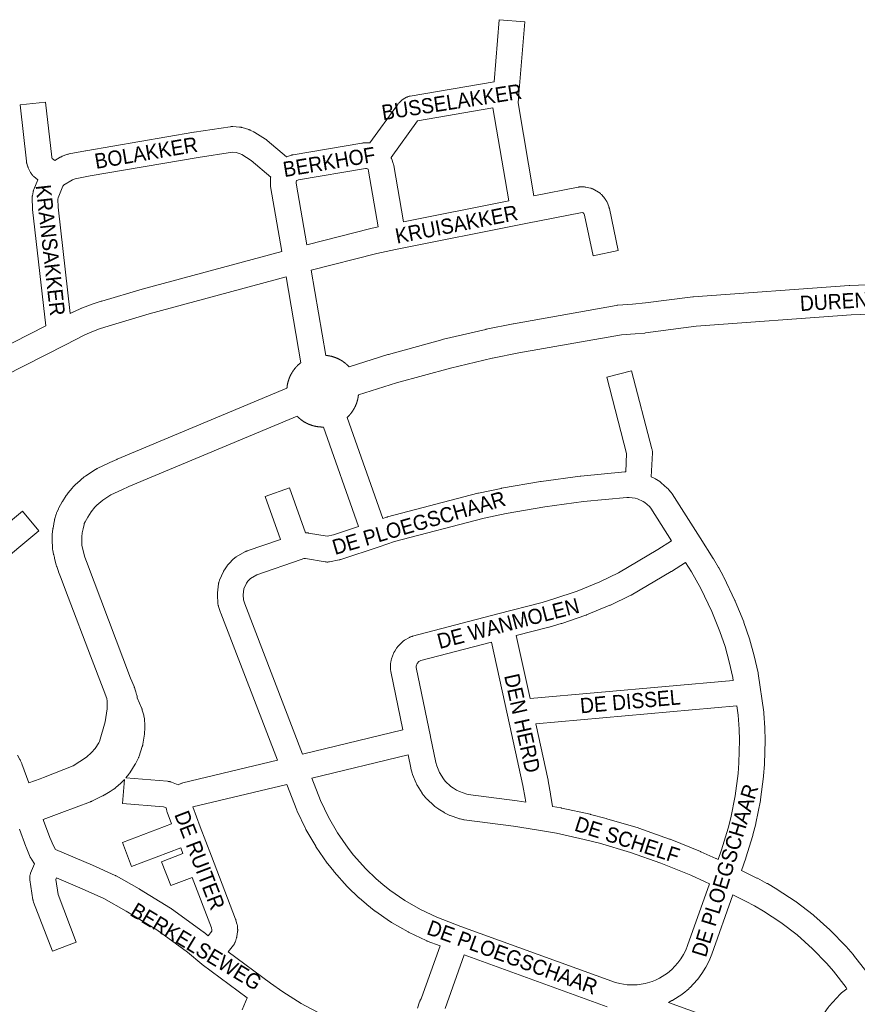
# Model space of a CAD drawing. Header units: metres. Extents: x 123819 to 142731, y 393440 to 405763.
# Tile 316 of 346: x 138471 to 138896, y 400057 to 400557. Entities that reach past the tile are written whole.
import ezdxf
from ezdxf.enums import TextEntityAlignment as Align

# ---------------------------------------------------------------- set-up
doc = ezdxf.new("R2010")
doc.units = ezdxf.units.M
doc.header["$MEASUREMENT"] = 0
for name, color, linetype, lineweight in [('gs-anno-wegen algemeen tekst', 7, 'Continuous', 0), ('gs-knt-aanvullende hoofdweg', 7, 'Continuous', 0), ('gs-knt-wegen algemeen', 7, 'Continuous', 0)]:
    doc.layers.add(name, color=color, linetype=linetype, lineweight=lineweight)
doc.styles.add('Style-Arial', font='arial.ttf')

msp = doc.modelspace()

# ---------------------------------------------------------------- linework, layer by layer
at = {"layer": 'gs-knt-aanvullende hoofdweg', "color": 7, "linetype": 'Continuous', "flags": 128}
for points in [[(138626.1, 400386.37), (138626.18, 400386.37), (138626.29, 400386.36), (138626.32, 400386.36), (138626.4, 400386.35), (138626.53, 400386.33), (138626.67, 400386.32), (138626.73, 400386.31), (138626.86, 400386.3), (138626.97, 400386.28), (138627.11, 400386.26), (138627.21, 400386.25), (138627.35, 400386.23), (138627.46, 400386.21), (138627.59, 400386.19), (138627.65, 400386.18), (138627.79, 400386.15), (138627.84, 400386.14), (138627.97, 400386.12), (138627.98, 400386.12), (138628.03, 400386.11), (138628.08, 400386.1), (138628.13, 400386.09), (138628.27, 400386.06), (138628.33, 400386.05), (138628.46, 400386.02), (138628.57, 400386), (138628.7, 400385.97), (138628.75, 400385.96), (138628.88, 400385.92), (138629, 400385.9), (138629.13, 400385.86), (138629.24, 400385.83), (138629.37, 400385.8), (138629.43, 400385.78), (138629.56, 400385.75), (138629.59, 400385.74), (138629.63, 400385.73), (138629.66, 400385.72), (138629.79, 400385.68), (138629.84, 400385.66), (138629.97, 400385.62), (138630.09, 400385.59), (138630.22, 400385.55), (138630.34, 400385.51), (138630.46, 400385.46), (138630.51, 400385.45), (138630.64, 400385.4), (138630.76, 400385.36), (138630.88, 400385.32), (138630.98, 400385.28), (138631.11, 400385.23), (138631.17, 400385.21), (138631.17, 400385.21), (138631.19, 400385.2), (138631.21, 400385.19), (138631.3, 400385.16), (138631.37, 400385.13), (138631.49, 400385.08), (138631.63, 400385.02), (138631.76, 400384.97), (138631.78, 400384.96), (138631.9, 400384.9), (138632.04, 400384.84), (138632.19, 400384.78), (138632.31, 400384.72), (138632.47, 400384.65), (138632.59, 400384.59), (138632.65, 400384.55), (138632.7, 400384.53), (138632.71, 400384.52), (138632.77, 400384.49), (138632.84, 400384.46), (138632.96, 400384.4), (138633.05, 400384.35), (138633.17, 400384.29), (138633.23, 400384.25), (138633.35, 400384.19), (138633.46, 400384.13), (138633.58, 400384.06), (138633.62, 400384.04), (138633.74, 400383.97), (138633.87, 400383.9), (138633.98, 400383.83), (138634.03, 400383.8), (138634.13, 400383.74), (138634.14, 400383.73), (138634.27, 400383.65), (138634.38, 400383.58), (138634.42, 400383.55), (138634.54, 400383.48), (138634.6, 400383.44), (138634.71, 400383.36), (138634.82, 400383.29), (138634.93, 400383.22), (138634.99, 400383.17), (138635.1, 400383.1), (138635.2, 400383.03), (138635.31, 400382.95), (138635.37, 400382.9), (138635.48, 400382.82), (138635.5, 400382.81), (138635.51, 400382.8), (138635.54, 400382.77), (138635.65, 400382.69), (138635.75, 400382.62), (138635.85, 400382.53), (138635.94, 400382.46), (138636.05, 400382.38), (138636.08, 400382.35), (138636.19, 400382.27), (138636.28, 400382.19), (138636.38, 400382.1), (138636.44, 400382.05), (138636.54, 400381.96), (138636.63, 400381.89), (138636.73, 400381.8), (138636.74, 400381.79), (138636.77, 400381.77), (138636.79, 400381.75), (138636.8, 400381.73), (138636.89, 400381.66), (138636.95, 400381.6), (138637.05, 400381.51), (138637.13, 400381.43), (138637.23, 400381.33), (138637.29, 400381.28), (138637.38, 400381.19), (138637.47, 400381.1), (138637.56, 400381.01), (138637.62, 400380.95), (138637.71, 400380.85), (138637.77, 400380.8), (138637.86, 400380.7), (138637.89, 400380.66), (138637.94, 400380.62), (138657.66, 400386.79), (138657.91, 400386.87), (138685.57, 400394.48), (138685.85, 400394.55), (138707.28, 400399.57), (138707.5, 400399.62), (138721.1, 400402.39), (138721.28, 400402.42), (138721.31, 400402.43), (138773.44, 400411.75), (138773.85, 400411.82), (138774.26, 400411.86), (138781.69, 400412.35), (138788.33, 400412.97), (138788.34, 400412.97), (138812.22, 400416.04), (138812.24, 400416.04), (138812.44, 400416.06), (138812.65, 400416.08), (138891.58, 400421.86), (138891.84, 400421.87), (138995.76, 400425.92)], [(138996.54, 400410.91), (138892.55, 400406.87), (138813.96, 400401.12), (138813.95, 400401.12), (138788.36, 400397.75), (138787.88, 400397.71), (138783.07, 400397.39), (138776.18, 400396.75), (138751.89, 400392.51), (138724.01, 400387.65), (138723.99, 400387.65), (138710.61, 400384.93), (138710.6, 400384.92), (138710.6, 400384.92)], [(138475.58, 400169.54), (138481.24, 400171.64), (138481.28, 400171.65), (138483.04, 400172.32), (138498.03, 400178.16), (138504.77, 400182.65), (138507.36, 400184.91), (138509.27, 400187.04), (138511.02, 400189.78), (138511.36, 400190.5), (138514.28, 400200.55), (138515.27, 400207.08), (138515.34, 400210.9), (138515.02, 400212.32), (138513.17, 400217.2), (138506.81, 400233.96), (138495.49, 400263.8), (138491.64, 400273.98), (138491.63, 400274), (138490.67, 400276.56), (138490.66, 400276.59), (138490.63, 400276.67), (138489.7, 400279.23), (138489.62, 400279.47), (138489.6, 400279.54), (138489.58, 400279.58), (138489.55, 400279.7), (138489.48, 400279.94), (138488.56, 400283.6), (138488.53, 400283.72), (138488.5, 400283.82), (138488.16, 400285.25), (138488.12, 400285.42), (138487.67, 400287.58), (138487.65, 400287.65), (138487.61, 400287.88), (138487.59, 400287.99), (138487.56, 400288.18), (138487.55, 400288.25), (138487.54, 400288.32), (138487.53, 400288.39), (138487.52, 400288.48), (138487.51, 400288.66), (138487.5, 400288.78), (138487.49, 400289), (138487.49, 400289.08), (138487.4, 400292.32), (138487.4, 400292.53), (138487.4, 400294.67), (138487.4, 400294.79), (138487.4, 400294.86), (138487.4, 400295), (138487.41, 400295.15), (138487.41, 400295.23), (138487.41, 400295.27), (138487.42, 400295.33), (138487.45, 400295.66), (138487.75, 400298.27), (138487.78, 400298.48), (138487.8, 400298.64), (138487.81, 400298.7), (138488.19, 400300.92), (138488.21, 400301.06), (138488.51, 400302.67), (138488.53, 400302.75), (138488.57, 400302.96), (138488.61, 400303.13), (138488.64, 400303.25), (138488.71, 400303.5), (138488.72, 400303.53), (138489.1, 400304.82), (138489.12, 400304.89), (138489.41, 400305.84), (138489.42, 400305.88), (138489.51, 400306.16), (138489.52, 400306.19), (138489.64, 400306.48), (138489.64, 400306.5), (138489.77, 400306.8), (138490.52, 400308.43), (138490.66, 400308.73), (138490.82, 400309.02), (138492.51, 400312.01), (138492.69, 400312.3), (138494.55, 400315.25), (138494.6, 400315.34), (138494.7, 400315.49), (138494.79, 400315.61), (138494.87, 400315.72), (138494.98, 400315.88), (138495.04, 400315.95), (138496.4, 400317.68), (138496.53, 400317.84), (138497.54, 400319.07), (138497.62, 400319.16), (138497.72, 400319.28), (138497.85, 400319.43), (138497.9, 400319.48), (138498.09, 400319.68), (138499.59, 400321.18), (138499.81, 400321.4), (138500.04, 400321.6), (138503.69, 400324.7), (138503.93, 400324.89), (138504.01, 400324.96), (138504.05, 400324.99), (138504.09, 400325.01), (138504.18, 400325.08), (138504.43, 400325.25), (138509.37, 400328.5), (138509.65, 400328.67), (138509.65, 400328.67), (138509.69, 400328.69), (138509.72, 400328.71), (138509.93, 400328.83), (138509.93, 400328.83), (138510.03, 400328.88), (138510.09, 400328.91), (138510.14, 400328.94), (138510.22, 400328.98), (138510.23, 400328.98), (138516.32, 400331.93), (138516.54, 400332.04), (138520.15, 400333.64), (138520.31, 400333.71), (138606.44, 400369.67), (138606.46, 400369.81), (138606.46, 400369.83), (138606.47, 400369.93), (138606.48, 400370.07), (138606.49, 400370.18), (138606.51, 400370.31), (138606.52, 400370.37), (138606.53, 400370.5), (138606.55, 400370.61), (138606.56, 400370.75), (138606.58, 400370.86), (138606.6, 400370.99), (138606.62, 400371.1), (138606.64, 400371.25), (138606.67, 400371.43), (138606.68, 400371.48), (138606.71, 400371.61), (138606.74, 400371.77), (138606.77, 400371.91), (138606.78, 400371.97), (138606.81, 400372.1), (138606.83, 400372.21), (138606.86, 400372.34), (138606.87, 400372.39), (138606.9, 400372.52), (138606.93, 400372.64), (138606.95, 400372.73), (138606.97, 400372.77), (138606.97, 400372.8), (138607.03, 400373.01), (138607.05, 400373.07), (138607.08, 400373.2), (138607.11, 400373.31), (138607.15, 400373.44), (138607.17, 400373.49), (138607.2, 400373.62), (138607.24, 400373.73), (138607.28, 400373.86), (138607.32, 400373.98), (138607.36, 400374.11), (138607.38, 400374.16), (138607.42, 400374.28), (138607.44, 400374.32), (138607.47, 400374.4), (138607.51, 400374.53), (138607.55, 400374.62), (138607.6, 400374.75), (138607.62, 400374.82), (138607.67, 400374.94), (138607.7, 400375.01), (138607.75, 400375.13), (138607.81, 400375.28), (138607.86, 400375.4), (138607.87, 400375.42), (138607.92, 400375.54), (138607.99, 400375.68), (138608.03, 400375.78), (138608.04, 400375.8), (138608.05, 400375.83), (138608.11, 400375.95), (138608.18, 400376.11), (138608.24, 400376.23), (138608.27, 400376.3), (138608.33, 400376.42), (138608.37, 400376.48), (138608.43, 400376.6), (138608.47, 400376.69), (138608.54, 400376.81), (138608.57, 400376.88), (138608.64, 400376.99), (138608.7, 400377.1), (138608.75, 400377.2), (138608.76, 400377.22), (138608.76, 400377.22), (138608.77, 400377.23), (138608.79, 400377.26), (138608.85, 400377.38), (138608.93, 400377.51), (138609, 400377.63), (138609.03, 400377.67), (138609.1, 400377.78), (138609.18, 400377.91), (138609.25, 400378.03), (138609.27, 400378.07), (138609.35, 400378.18), (138609.39, 400378.24), (138609.46, 400378.36), (138609.53, 400378.46), (138609.6, 400378.55), (138609.6, 400378.56), (138609.6, 400378.56), (138609.61, 400378.57), (138609.61, 400378.57), (138609.65, 400378.63), (138609.73, 400378.74), (138609.8, 400378.84), (138609.88, 400378.95), (138609.93, 400379.02), (138610.01, 400379.12), (138610.05, 400379.19), (138610.14, 400379.29), (138610.21, 400379.39), (138610.29, 400379.5), (138610.36, 400379.59), (138610.45, 400379.69), (138610.48, 400379.72), (138610.55, 400379.81), (138610.56, 400379.83), (138610.57, 400379.84), (138610.59, 400379.86), (138610.64, 400379.92), (138610.72, 400380.02), (138610.78, 400380.08), (138610.86, 400380.19), (138610.94, 400380.27), (138611.03, 400380.37), (138611.08, 400380.43), (138611.17, 400380.53), (138611.23, 400380.59), (138611.32, 400380.69), (138611.4, 400380.78), (138611.49, 400380.87), (138611.55, 400380.93), (138611.59, 400380.98), (138611.63, 400381.02), (138611.67, 400381.06), (138611.73, 400381.11), (138611.82, 400381.2), (138611.88, 400381.26), (138611.97, 400381.35), (138612.03, 400381.41), (138612.13, 400381.5), (138612.21, 400381.58), (138612.31, 400381.67), (138612.37, 400381.72), (138612.47, 400381.81), (138612.53, 400381.87), (138612.63, 400381.96), (138612.8, 400382.1), (138612.91, 400382.2), (138613.02, 400382.28), (138613.05, 400382.31), (138613.15, 400382.39), (138613.25, 400382.47), (138613.35, 400382.55), (138613.44, 400382.62), (138613.52, 400382.68)], [(138710.6, 400384.92), (138689.42, 400379.96), (138662.02, 400372.42), (138642.7, 400366.37), (138642.69, 400366.33), (138642.69, 400366.29), (138642.68, 400366.16), (138642.67, 400366.1), (138642.65, 400365.97), (138642.64, 400365.86), (138642.62, 400365.72), (138642.61, 400365.61), (138642.59, 400365.48), (138642.57, 400365.37), (138642.55, 400365.24), (138642.54, 400365.17), (138642.51, 400365.04), (138642.5, 400364.99), (138642.48, 400364.86), (138642.47, 400364.79), (138642.46, 400364.76), (138642.45, 400364.7), (138642.42, 400364.56), (138642.41, 400364.5), (138642.38, 400364.37), (138642.36, 400364.26), (138642.33, 400364.13), (138642.31, 400364.08), (138642.28, 400363.95), (138642.25, 400363.83), (138642.22, 400363.7), (138642.19, 400363.59), (138642.16, 400363.46), (138642.14, 400363.4), (138642.1, 400363.27), (138642.09, 400363.23), (138642.09, 400363.21), (138642.07, 400363.16), (138642.04, 400363.03), (138642.02, 400362.98), (138641.98, 400362.85), (138641.95, 400362.74), (138641.9, 400362.61), (138641.87, 400362.49), (138641.82, 400362.36), (138641.81, 400362.31), (138641.76, 400362.19), (138641.72, 400362.07), (138641.67, 400361.94), (138641.64, 400361.85), (138641.59, 400361.72), (138641.58, 400361.7), (138641.58, 400361.69), (138641.56, 400361.65), (138641.51, 400361.53), (138641.49, 400361.46), (138641.44, 400361.34), (138641.38, 400361.19), (138641.32, 400361.07), (138641.32, 400361.05), (138641.26, 400360.93), (138641.2, 400360.79), (138641.14, 400360.64), (138641.08, 400360.52), (138641, 400360.36), (138640.95, 400360.24), (138640.94, 400360.23), (138640.94, 400360.23), (138640.91, 400360.17), (138640.85, 400360.05), (138640.82, 400359.99), (138640.76, 400359.87), (138640.71, 400359.78), (138640.65, 400359.66), (138640.61, 400359.59), (138640.55, 400359.48), (138640.49, 400359.37), (138640.42, 400359.25), (138640.4, 400359.21), (138640.33, 400359.09), (138640.25, 400358.96), (138640.18, 400358.84), (138640.17, 400358.82), (138640.16, 400358.8), (138640.09, 400358.69), (138640.01, 400358.56), (138639.94, 400358.44), (138639.91, 400358.4), (138639.84, 400358.29), (138639.8, 400358.23), (138639.72, 400358.11), (138639.65, 400358.01), (138639.58, 400357.9), (138639.53, 400357.84), (138639.46, 400357.73), (138639.38, 400357.63), (138639.3, 400357.52), (138639.28, 400357.49), (138639.26, 400357.45), (138639.18, 400357.35), (138639.13, 400357.28), (138639.05, 400357.18), (138638.98, 400357.08), (138638.89, 400356.97), (138638.82, 400356.88), (138638.74, 400356.78), (138638.71, 400356.75), (138638.63, 400356.64), (138638.55, 400356.55), (138638.46, 400356.45), (138638.41, 400356.39), (138638.32, 400356.28), (138638.31, 400356.27), (138638.28, 400356.23), (138638.25, 400356.2), (138638.16, 400356.1), (138638.1, 400356.04), (138638.01, 400355.94), (138637.96, 400355.88), (138637.87, 400355.78), (138637.79, 400355.69), (138637.69, 400355.6), (138637.64, 400355.54), (138637.54, 400355.44), (138637.46, 400355.36), (138637.37, 400355.27), (138637.31, 400355.21), (138637.17, 400355.07), (138637.06, 400354.97), (138636.99, 400354.91)], [(138624.91, 400350.04), (138624.86, 400350.03), (138624.7, 400350.03), (138624.56, 400350.03), (138624.51, 400350.03), (138624.37, 400350.03), (138624.26, 400350.04), (138624.21, 400350.04), (138624.17, 400350.04), (138624.12, 400350.04), (138624.01, 400350.04), (138623.88, 400350.05), (138623.82, 400350.05), (138623.69, 400350.06), (138623.58, 400350.06), (138623.44, 400350.07), (138623.33, 400350.08), (138623.2, 400350.09), (138623.14, 400350.09), (138623, 400350.1), (138622.9, 400350.11), (138622.76, 400350.13), (138622.65, 400350.14), (138622.6, 400350.14), (138622.58, 400350.14), (138622.52, 400350.15), (138622.46, 400350.16), (138622.32, 400350.17), (138622.21, 400350.19), (138622.08, 400350.21), (138621.97, 400350.22), (138621.84, 400350.24), (138621.73, 400350.26), (138621.6, 400350.28), (138621.53, 400350.29), (138621.4, 400350.32), (138621.35, 400350.33), (138621.21, 400350.35), (138621.05, 400350.38), (138620.92, 400350.41), (138620.86, 400350.42), (138620.73, 400350.45), (138620.62, 400350.47), (138620.49, 400350.5), (138620.43, 400350.51), (138620.3, 400350.55), (138620.19, 400350.57), (138620.06, 400350.61), (138619.95, 400350.64), (138619.82, 400350.67), (138619.75, 400350.69), (138619.63, 400350.72), (138619.53, 400350.75), (138619.53, 400350.75), (138619.52, 400350.75), (138619.39, 400350.79), (138619.34, 400350.81), (138619.21, 400350.85), (138619.1, 400350.88), (138618.97, 400350.92), (138618.85, 400350.96), (138618.72, 400351.01), (138618.67, 400351.02), (138618.55, 400351.07), (138618.43, 400351.11), (138618.3, 400351.15), (138618.2, 400351.19), (138618.08, 400351.24), (138618.05, 400351.25), (138618.04, 400351.25), (138618.01, 400351.27), (138617.89, 400351.31), (138617.82, 400351.34), (138617.69, 400351.39), (138617.55, 400351.45), (138617.43, 400351.5), (138617.41, 400351.51), (138617.28, 400351.57), (138617.14, 400351.63), (138617, 400351.69), (138616.88, 400351.75), (138616.72, 400351.82), (138616.61, 400351.88), (138616.61, 400351.88), (138616.6, 400351.88), (138616.53, 400351.92), (138616.41, 400351.98), (138616.34, 400352.01), (138616.23, 400352.07), (138616.14, 400352.12), (138616.02, 400352.18), (138615.95, 400352.22), (138615.83, 400352.28), (138615.72, 400352.34), (138615.61, 400352.41), (138615.57, 400352.43), (138615.45, 400352.5), (138615.32, 400352.57), (138615.25, 400352.61), (138615.23, 400352.63), (138615.2, 400352.64), (138615.16, 400352.67), (138615.05, 400352.74), (138614.91, 400352.82), (138614.8, 400352.89), (138614.76, 400352.92), (138614.65, 400352.99), (138614.58, 400353.03), (138614.47, 400353.11), (138614.37, 400353.18), (138614.26, 400353.25), (138614.19, 400353.3), (138614.08, 400353.37), (138613.98, 400353.44), (138613.92, 400353.49), (138613.88, 400353.52), (138613.81, 400353.57), (138613.7, 400353.65), (138613.64, 400353.7), (138613.53, 400353.78), (138613.44, 400353.85), (138613.33, 400353.94), (138613.24, 400354.01), (138613.14, 400354.09), (138613.1, 400354.12), (138613, 400354.2), (138612.91, 400354.28), (138612.8, 400354.37), (138612.69, 400354.46), (138612.64, 400354.5), (138612.55, 400354.58), (138612.46, 400354.67), (138612.4, 400354.72), (138612.3, 400354.81), (138612.24, 400354.87), (138612.14, 400354.96), (138612.05, 400355.04), (138611.96, 400355.14), (138611.9, 400355.19), (138611.8, 400355.28), (138611.72, 400355.37), (138611.65, 400355.44), (138611.62, 400355.46), (138611.55, 400355.53), (138526.25, 400319.91), (138522.65, 400318.22), (138517.1, 400315.6), (138513.06, 400312.95), (138510, 400310.35), (138509.01, 400309.36), (138507.1, 400306.98), (138505.44, 400304.36), (138504.04, 400301.89), (138503.65, 400301.02), (138503.54, 400300.66), (138503.03, 400298.48), (138502.64, 400296.31), (138502.42, 400294.42), (138502.5, 400290.09), (138503.14, 400287.18), (138503.95, 400284), (138504.73, 400281.83), (138504.74, 400281.82), (138527.17, 400222.65), (138528.91, 400218.47), (138529.03, 400218.16), (138529.14, 400217.85), (138529.23, 400217.54), (138529.31, 400217.22), (138529.44, 400216.66), (138529.62, 400216.18), (138529.76, 400215.77), (138530.2, 400214.36), (138530.32, 400213.97), (138530.41, 400213.56), (138530.48, 400213.16), (138530.53, 400212.75), (138532.79, 400207.34), (138532.8, 400207.3), (138532.89, 400207.08), (138532.9, 400207.05), (138532.97, 400206.85), (138532.98, 400206.83), (138533.01, 400206.76), (138533.1, 400206.46), (138533.68, 400204.43), (138533.79, 400203.95), (138533.79, 400203.95), (138533.79, 400203.95), (138533.87, 400203.55), (138534.16, 400201.95), (138534.21, 400201.48), (138534.22, 400201.37), (138534.23, 400201.26), (138534.24, 400201.19), (138534.24, 400201.14), (138534.41, 400199.44), (138534.43, 400196.91), (138534.27, 400194.96), (138534.25, 400194.64), (138534.24, 400194.61), (138534.24, 400194.57), (138534.22, 400194.4), (138534.19, 400194.18), (138533.37, 400189.11), (138533.32, 400188.81), (138533.3, 400188.75), (138533.3, 400188.71), (138533.28, 400188.64), (138533.25, 400188.51), (138533.2, 400188.31), (138533.19, 400188.27), (138533.17, 400188.21), (138533.08, 400187.92), (138531.45, 400183.04), (138531.35, 400182.76), (138531.31, 400182.66), (138531.29, 400182.61), (138531.27, 400182.57), (138531.23, 400182.47), (138531.11, 400182.2), (138529.96, 400179.8), (138529.82, 400179.52), (138529.67, 400179.25), (138529.51, 400178.99), (138526.77, 400174.69), (138526.62, 400174.46), (138526.51, 400174.31), (138526.49, 400174.29), (138526.46, 400174.24), (138526.23, 400173.95), (138524.69, 400172.06)], [(138524, 400171.29), (138522.04, 400169.27), (138519.76, 400167.3), (138519.54, 400167.11), (138519.52, 400167.1), (138519.5, 400167.09), (138519.3, 400166.93), (138518.61, 400166.41), (138518.38, 400166.24), (138516.83, 400165.15), (138514.33, 400163.65), (138514.05, 400163.49), (138513.97, 400163.45), (138513.01, 400162.91), (138512.65, 400162.73), (138507.54, 400160.24), (138507.53, 400160.23), (138507.47, 400160.2), (138507.42, 400160.18), (138507.3, 400160.12), (138507.19, 400160.07), (138507.15, 400160.06), (138507.12, 400160.04), (138507.06, 400160.02), (138506.82, 400159.92), (138492.3, 400154.46), (138488.28, 400152.95), (138482.88, 400150.92)]]:
    msp.add_lwpolyline(points, dxfattribs=at)
at = {"layer": 'gs-knt-wegen algemeen', "color": 7, "linetype": 'Continuous', "flags": 128}
for points in [[(138648.54, 400494.14), (138662.49, 400513.53), (138662.67, 400513.78), (138662.87, 400514.02), (138663.08, 400514.24), (138663.3, 400514.46), (138664.66, 400515.75), (138664.9, 400515.97), (138665.14, 400516.16), (138665.4, 400516.35), (138665.66, 400516.53), (138665.93, 400516.69), (138666.21, 400516.84), (138667.1, 400517.29), (138667.35, 400517.41), (138667.6, 400517.52), (138667.86, 400517.61), (138668.12, 400517.7), (138668.39, 400517.78), (138668.66, 400517.84), (138668.93, 400517.89), (138711.45, 400525.2), (138714.07, 400556.65, -0.384097), (138714.08, 400556.65), (138727.03, 400555.58, -0.384096), (138727.04, 400555.57), (138724.01, 400519.12), (138723.65, 400514.47)], [(138480.06, 400475.49), (138478.1, 400477.08), (138477.86, 400477.28), (138477.64, 400477.49), (138477.42, 400477.71), (138477.22, 400477.94), (138477.03, 400478.18), (138476.85, 400478.43), (138476.68, 400478.69), (138476.52, 400478.95), (138476.38, 400479.22), (138475.37, 400481.23), (138475.24, 400481.5), (138475.13, 400481.78), (138475.03, 400482.06), (138474.94, 400482.35), (138474.51, 400483.84), (138474.44, 400484.11), (138474.38, 400484.38), (138474.33, 400484.65), (138474.3, 400484.92), (138471.14, 400513.41, -0.368254), (138471.15, 400513.42), (138484.07, 400514.85, -0.368252), (138484.08, 400514.84), (138487.18, 400486.9), (138487.29, 400486.52), (138487.39, 400486.3)], [(138769.96, 400460.8), (138774.5, 400439.66, -0.369671), (138774.49, 400439.65), (138761.78, 400436.93, -0.369672), (138761.77, 400436.93), (138757.34, 400457.55), (138757.04, 400458.33), (138756.85, 400458.55), (138756.6, 400458.7), (138756.09, 400458.81), (138727.65, 400453.22), (138661.55, 400440.15), (138652.05, 400438.05), (138618.68, 400429.53), (138626.1, 400386.37)], [(138636.99, 400354.91), (138655.15, 400303.7), (138657.01, 400304.32), (138657.21, 400304.38), (138657.21, 400304.38), (138657.21, 400304.39), (138657.41, 400304.44), (138703.25, 400316.45), (138703.41, 400316.49), (138703.58, 400316.53), (138715.07, 400318.91), (138715.27, 400318.95), (138735.06, 400322.42), (138735.31, 400322.46), (138755.23, 400325.13), (138755.46, 400325.16), (138777.76, 400327.32), (138778.02, 400327.34), (138778.27, 400327.35), (138778.71, 400336.65), (138768.65, 400375.29, -0.383913), (138768.66, 400375.3), (138781.24, 400378.58, -0.383911), (138781.25, 400378.57), (138791.56, 400338.97), (138791.63, 400338.7), (138791.68, 400338.42), (138791.72, 400338.14), (138791.75, 400337.86), (138791.77, 400337.58), (138791.77, 400337.3), (138791.77, 400337.02), (138791.18, 400324.78), (138793, 400323.94), (138793.29, 400323.8), (138793.56, 400323.65), (138793.84, 400323.48), (138795.54, 400322.37), (138795.74, 400322.23), (138795.93, 400322.09), (138796.12, 400321.94), (138796.3, 400321.78), (138799.34, 400319.08), (138799.57, 400318.86), (138799.79, 400318.63), (138800, 400318.39), (138801.31, 400316.83), (138801.48, 400316.61), (138801.65, 400316.38), (138801.81, 400316.15)], [(138601.6, 400181.04), (138572.89, 400255.7), (138572.81, 400255.92), (138571.75, 400258.97), (138571.66, 400259.26), (138571.59, 400259.54), (138571.52, 400259.83), (138571.47, 400260.12), (138571.43, 400260.42), (138571.41, 400260.71), (138571.17, 400264.77), (138571.16, 400265.07), (138571.17, 400265.36), (138571.18, 400265.65), (138571.21, 400265.94), (138571.77, 400270.51), (138571.81, 400270.79), (138571.86, 400271.06), (138571.92, 400271.33), (138572, 400271.6), (138572.09, 400271.87), (138572.18, 400272.13), (138572.29, 400272.39), (138574.21, 400276.67), (138574.33, 400276.91), (138574.46, 400277.15), (138574.59, 400277.39), (138574.74, 400277.62), (138576.11, 400279.68), (138576.27, 400279.89), (138576.43, 400280.1), (138576.59, 400280.31), (138576.77, 400280.5), (138576.95, 400280.69), (138579.42, 400283.12), (138579.61, 400283.31), (138579.82, 400283.48), (138580.03, 400283.65), (138580.25, 400283.81), (138580.47, 400283.96), (138580.7, 400284.11), (138585.12, 400286.69), (138585.34, 400286.81), (138585.57, 400286.93), (138585.81, 400287.04), (138586.05, 400287.14), (138586.29, 400287.23), (138603.21, 400293.02), (138595.46, 400314.87, -0.386401), (138595.46, 400314.88), (138607.72, 400319.23, -0.386401), (138607.73, 400319.22), (138615.84, 400296.34), (138616.32, 400296.34), (138616.59, 400296.34), (138616.86, 400296.32), (138617.13, 400296.29), (138617.39, 400296.25), (138626.76, 400294.68), (138630.1, 400295.33), (138642.79, 400299.58), (138624.91, 400350.04)], [(138455.91, 400293.84), (138472.35, 400307.43, -0.362111), (138472.37, 400307.43), (138480.65, 400297.4, -0.362111), (138480.65, 400297.39), (138457.97, 400278.66), (138457.97, 400278.65), (138447.45, 400269.99), (138447.2, 400269.8), (138433.74, 400259.75), (138433.52, 400259.59), (138433.28, 400259.44), (138433.28, 400259.44), (138433.28, 400259.43), (138412.35, 400246.44)], [(138566.42, 400091.93), (138568.29, 400094.3), (138568.4, 400095.05), (138568.11, 400096), (138558.34, 400121.58), (138547.51, 400117.4, -0.385001), (138547.49, 400117.4), (138542.81, 400129.53, -0.384998), (138542.81, 400129.54), (138553.7, 400133.75), (138552.62, 400136.57), (138527.58, 400127.12, -0.385138), (138527.57, 400127.12), (138522.98, 400139.28, -0.385136), (138522.98, 400139.29), (138547.97, 400148.74), (138545.71, 400154.67), (138545.61, 400154.95), (138545.52, 400155.22), (138545.45, 400155.5), (138545.39, 400155.79), (138545.34, 400156.07), (138545.22, 400156.91), (138543.9, 400157.44), (138523.02, 400159.14, -0.384131), (138523.01, 400159.15), (138524, 400171.29)], [(138583.78, 400054.39), (138586.27, 400060.51), (138563.51, 400077.44), (138563.24, 400077.65), (138556.07, 400083.59), (138540.4, 400095.03), (138524.98, 400104.5), (138513.64, 400110.85), (138502.59, 400115.84), (138489.57, 400121.45), (138489.22, 400120.57), (138490.4, 400112.97), (138499.63, 400088.79), (138499.63, 400088.79, -0.444428), (138499.63, 400088.78), (138499.63, 400088.78), (138487.48, 400084.14), (138487.48, 400084.14, -0.444427), (138487.47, 400084.15), (138487.47, 400084.15), (138477.99, 400108.97), (138477.9, 400109.23), (138477.82, 400109.49), (138477.75, 400109.76), (138477.69, 400110.02), (138477.64, 400110.29), (138476.08, 400120.32), (138476.04, 400120.63), (138476.02, 400120.94), (138476.01, 400121.26), (138476.01, 400121.57), (138476.03, 400121.89), (138476.07, 400122.2), (138476.12, 400122.51), (138476.18, 400122.81), (138476.26, 400123.12), (138476.35, 400123.42), (138476.46, 400123.71), (138478.36, 400128.52), (138476.83, 400130.84), (138476.66, 400131.1), (138476.51, 400131.36), (138476.37, 400131.64), (138476.25, 400131.92), (138474.16, 400136.9), (138474.04, 400137.18), (138470.81, 400146.03)]]:
    msp.add_lwpolyline(points, format="xyb", dxfattribs=at)
for points in [[(138718.91, 400464.76), (138710.89, 400511.89), (138672.61, 400505.32), (138659.24, 400486.72)], [(138723.65, 400514.47), (138731.69, 400467.28)], [(138487.39, 400486.3), (138488.74, 400485.21), (138491.51, 400486.87), (138491.74, 400487), (138491.98, 400487.13), (138492.23, 400487.24), (138492.48, 400487.35), (138494.76, 400488.24), (138495.04, 400488.35), (138495.33, 400488.44), (138495.62, 400488.52), (138495.92, 400488.58), (138504.3, 400490.18), (138504.43, 400490.2), (138559.28, 400499.53), (138559.38, 400499.55), (138577.6, 400502.36), (138577.88, 400502.39), (138578.17, 400502.42), (138578.46, 400502.43), (138578.75, 400502.43), (138579.04, 400502.42), (138582.32, 400502.19), (138582.61, 400502.16), (138582.9, 400502.12), (138583.19, 400502.07), (138583.47, 400502), (138583.75, 400501.93), (138587.06, 400500.92), (138587.33, 400500.83), (138587.59, 400500.74), (138587.85, 400500.63), (138588.11, 400500.5), (138589.65, 400499.72), (138589.9, 400499.59), (138590.14, 400499.45), (138595.62, 400496.06), (138595.84, 400495.92), (138596.05, 400495.77), (138596.26, 400495.62), (138596.46, 400495.45), (138606.15, 400487.07)], [(138606.15, 400487.07), (138606.32, 400487.13), (138608.63, 400487.92), (138608.88, 400488), (138609.14, 400488.07), (138609.4, 400488.13), (138609.66, 400488.18), (138644.49, 400494.06), (138644.78, 400494.1), (138645.07, 400494.13), (138645.37, 400494.14), (138647.41, 400494.21), (138647.69, 400494.21), (138647.97, 400494.2), (138648.24, 400494.18), (138648.52, 400494.15), (138648.54, 400494.14)], [(138598.19, 400476.73), (138588.33, 400485.26), (138583.54, 400488.23), (138582.75, 400488.63), (138580.68, 400489.25), (138578.86, 400489.38), (138561.42, 400486.69), (138506.67, 400477.38), (138498.96, 400475.9), (138497.75, 400475.43), (138493.21, 400472.7), (138493.11, 400472.6)], [(138659.24, 400486.72), (138659.26, 400486.68), (138659.37, 400486.44), (138659.47, 400486.19), (138659.57, 400485.94), (138660.36, 400483.64), (138660.44, 400483.38), (138660.52, 400483.13), (138660.58, 400482.87), (138660.63, 400482.61), (138665.5, 400454.2)], [(138652.75, 400451.54), (138647.88, 400479.89), (138647.58, 400480.75), (138647.28, 400481.04), (138646.83, 400481.16), (138646.22, 400481.14), (138612.35, 400475.43), (138611.46, 400475.13), (138611.27, 400474.93), (138611.07, 400474.53), (138611.09, 400473.72), (138616.47, 400442.4)], [(138484.15, 400401.36), (138477.38, 400460.42), (138477.35, 400460.73), (138477.34, 400461.04), (138477.24, 400466.03), (138477.24, 400466.3), (138477.25, 400466.56), (138477.28, 400466.83), (138477.31, 400467.1), (138477.35, 400467.37), (138477.72, 400469.3), (138477.79, 400469.6), (138477.87, 400469.9), (138477.96, 400470.2), (138478.07, 400470.49), (138480.06, 400475.49)], [(138603.82, 400439.09), (138598.18, 400471.99), (138598.13, 400472.3), (138598.1, 400472.62), (138598.09, 400472.94), (138598.04, 400475.16), (138598.04, 400475.46), (138598.05, 400475.77), (138598.08, 400476.07), (138598.12, 400476.36), (138598.18, 400476.66), (138598.19, 400476.73)], [(138492.79, 400472.26), (138490.4, 400466.26), (138490.27, 400465.6), (138490.35, 400461.6), (138496.54, 400407.59)], [(138493.1, 400472.59), (138492.79, 400472.26)], [(138493.11, 400472.6), (138493.11, 400472.59), (138493.1, 400472.59)], [(138493.11, 400472.6), (138493.11, 400472.59), (138493.1, 400472.59)], [(138731.69, 400467.28), (138754.18, 400471.7), (138754.44, 400471.75), (138754.71, 400471.79), (138754.98, 400471.81), (138755.25, 400471.82), (138756.47, 400471.86), (138756.79, 400471.86), (138757.11, 400471.85), (138757.42, 400471.82), (138757.74, 400471.77), (138758.05, 400471.71), (138760.43, 400471.19), (138760.73, 400471.12), (138761.02, 400471.03), (138761.31, 400470.93), (138761.59, 400470.82), (138761.87, 400470.69), (138762.14, 400470.56), (138762.4, 400470.4), (138764.49, 400469.14), (138764.75, 400468.98), (138765, 400468.81), (138765.24, 400468.62), (138765.47, 400468.42), (138765.69, 400468.22), (138765.9, 400468), (138766.1, 400467.77), (138767.68, 400465.91), (138767.87, 400465.67), (138768.05, 400465.42), (138768.21, 400465.17), (138768.37, 400464.91), (138768.51, 400464.64), (138768.64, 400464.37), (138768.76, 400464.09), (138769.65, 400461.82), (138769.75, 400461.57), (138769.83, 400461.32), (138769.9, 400461.06), (138769.96, 400460.8)], [(138665.5, 400454.2), (138718.91, 400464.76)], [(138616.47, 400442.4), (138648.93, 400450.69), (138652.75, 400451.54)], [(138496.54, 400407.59), (138498.23, 400408.43), (138498.43, 400408.53), (138502.29, 400410.3), (138502.5, 400410.39), (138502.71, 400410.47), (138506.87, 400412.03), (138507.11, 400412.12), (138512.29, 400413.83), (138512.5, 400413.9), (138532.97, 400419.92), (138533.1, 400419.96), (138603.82, 400439.09)], [(138613.52, 400382.68), (138606.04, 400426.2), (138536.57, 400407.41), (138516.28, 400401.44), (138511.33, 400399.8), (138507.5, 400398.36), (138503.95, 400396.74), (138494.06, 400391.79), (138422.16, 400355.27)], [(138380.9, 400345.01), (138403.56, 400356.69), (138405.96, 400359.74), (138407.58, 400361.79), (138407.78, 400362.03), (138407.99, 400362.27), (138408.21, 400362.49), (138408.44, 400362.7), (138408.69, 400362.9), (138408.94, 400363.08), (138409.2, 400363.26), (138409.47, 400363.42), (138409.74, 400363.57), (138484.15, 400401.36)], [(138801.81, 400316.15), (138816.03, 400293.77), (138822.65, 400283.41), (138822.78, 400283.18), (138825.33, 400278.82), (138825.46, 400278.6), (138827.83, 400274.14), (138827.94, 400273.9), (138833.67, 400262.01), (138833.76, 400261.83), (138833.83, 400261.64), (138838.12, 400251.15), (138838.2, 400250.95), (138841.04, 400242.56), (138843.43, 400234.03), (138845.36, 400225.38), (138845.41, 400225.08), (138848.28, 400205.42), (138848.32, 400205.16), (138848.34, 400204.89), (138848.81, 400197.41), (138848.83, 400197.15), (138848.97, 400191.29), (138848.97, 400191.12), (138848.97, 400190.95), (138848.66, 400179.23), (138848.65, 400179.06), (138848.64, 400178.89), (138848.18, 400173.04), (138848.17, 400172.88), (138848.15, 400172.71), (138846.64, 400161.08), (138846.61, 400160.86), (138846.57, 400160.64), (138844.27, 400149.13), (138844.23, 400148.97), (138844.2, 400148.81), (138842.75, 400143.12), (138842.71, 400142.96), (138842.66, 400142.8), (138839.2, 400131.59), (138839.12, 400131.35), (138836.9, 400125.04)], [(138801.53, 400292.3), (138791.04, 400308.8), (138790.32, 400309.67), (138788, 400311.74), (138787.1, 400312.33), (138784.3, 400313.62), (138783.12, 400313.96), (138780.06, 400314.36), (138778.76, 400314.34), (138756.84, 400312.21), (138737.17, 400309.57), (138717.61, 400306.15), (138706.39, 400303.81), (138660.92, 400291.9), (138653.21, 400289.33), (138633.82, 400282.85), (138633.55, 400282.77), (138633.28, 400282.69), (138633, 400282.63), (138628.09, 400281.68), (138627.8, 400281.63), (138627.51, 400281.59), (138627.22, 400281.57), (138626.93, 400281.56), (138626.64, 400281.56), (138626.35, 400281.58), (138626.05, 400281.6), (138625.77, 400281.65), (138615.77, 400283.32), (138615.09, 400283.32), (138613.65, 400282.83), (138591.13, 400275.12), (138587.98, 400273.28), (138586.57, 400271.89), (138585.87, 400270.84), (138584.57, 400267.95), (138584.21, 400264.95), (138584.36, 400262.37), (138585.08, 400260.27), (138614.36, 400184.13)], [(138713.36, 400255.26), (138735.87, 400261.11), (138741.8, 400262.83), (138753.61, 400266.84), (138765.11, 400271.57), (138774.66, 400276.16), (138794.54, 400287.9), (138801.53, 400292.3)], [(138808.53, 400281.32), (138801.39, 400276.83), (138801.24, 400276.74), (138781.05, 400264.81), (138780.8, 400264.67), (138780.56, 400264.55), (138770.58, 400259.75), (138770.41, 400259.67), (138770.24, 400259.6), (138758.37, 400254.72), (138758.18, 400254.65), (138757.99, 400254.58), (138745.85, 400250.45), (138745.56, 400250.36), (138739.4, 400248.58), (138739.23, 400248.53), (138722.7, 400244.23)], [(138832.77, 400221.53), (138832.55, 400223.05), (138830.79, 400230.92), (138828.61, 400238.69), (138826.02, 400246.33), (138821.86, 400256.54), (138816.27, 400268.14), (138814.02, 400272.37), (138811.61, 400276.51), (138808.53, 400281.32)], [(138665.26, 400196.5), (138659.1, 400226.11), (138659.05, 400226.37), (138659.01, 400226.63), (138658.98, 400226.89), (138658.97, 400227.15), (138658.96, 400227.41), (138658.95, 400228.84), (138658.96, 400229.14), (138658.98, 400229.45), (138659.01, 400229.75), (138659.21, 400231.16), (138659.25, 400231.43), (138659.3, 400231.7), (138659.37, 400231.97), (138659.45, 400232.23), (138659.53, 400232.49), (138660.5, 400235.17), (138660.6, 400235.42), (138660.71, 400235.67), (138660.83, 400235.92), (138660.96, 400236.16), (138661.1, 400236.4), (138661.85, 400237.61), (138662, 400237.84), (138662.16, 400238.06), (138662.33, 400238.27), (138662.51, 400238.48), (138662.69, 400238.68), (138664.67, 400240.73), (138664.88, 400240.95), (138665.11, 400241.15), (138665.34, 400241.34), (138665.59, 400241.52), (138665.84, 400241.69), (138666.1, 400241.85), (138668.56, 400243.28), (138668.82, 400243.42), (138669.08, 400243.54), (138669.34, 400243.66), (138669.61, 400243.76), (138669.89, 400243.86), (138670.17, 400243.94), (138713.34, 400255.25), (138713.35, 400255.25)], [(138713.35, 400255.25), (138713.35, 400255.26), (138713.36, 400255.26)], [(138713.35, 400255.25), (138713.35, 400255.26), (138713.36, 400255.26)], [(138723.27, 400160.42), (138727.58, 400159.76), (138727.28, 400161.78), (138726.13, 400168.19), (138718.3, 400203.86), (138710.1, 400240.94), (138674.31, 400231.56), (138673.4, 400231.04), (138672.54, 400230.14), (138672.51, 400230.1), (138672.01, 400228.71), (138671.97, 400228.43), (138671.98, 400228.12), (138679.29, 400192.99), (138679.29, 400192.97), (138681.97, 400179.93), (138682.41, 400178.23), (138683.82, 400174.78), (138685.78, 400171.62), (138686.74, 400170.44), (138689.55, 400167.78), (138690.86, 400166.82), (138692.42, 400165.89), (138693.93, 400165.13), (138697.65, 400163.84), (138698.33, 400163.67), (138723.12, 400160.44), (138723.26, 400160.42), (138723.26, 400160.42), (138723.27, 400160.42)], [(138722.7, 400244.23), (138729.77, 400212.26)], [(138729.77, 400212.26), (138832.77, 400221.53)], [(138834.66, 400208.62), (138732.6, 400199.44)], [(138825.08, 400130.68), (138826.8, 400135.55), (138830.17, 400146.48), (138831.53, 400151.85), (138833.76, 400162.97), (138835.21, 400174.22), (138835.64, 400179.74), (138835.95, 400191.13), (138835.81, 400196.71), (138835.36, 400203.8), (138834.66, 400208.62)], [(138614.36, 400184.13), (138665.26, 400196.5)], [(138732.6, 400199.44), (138738.87, 400170.86), (138738.92, 400170.61), (138740.11, 400163.99), (138740.14, 400163.8), (138741.07, 400157.59)], [(138469.75, 400183.52), (138471.03, 400181.34), (138471.14, 400181.15), (138471.24, 400180.96), (138471.33, 400180.77), (138471.86, 400179.62), (138471.97, 400179.37), (138472.07, 400179.13), (138475.58, 400169.54)], [(138551.34, 400168.48), (138551.99, 400168.84), (138552.25, 400168.98), (138552.52, 400169.11), (138552.79, 400169.22), (138553.07, 400169.33), (138553.35, 400169.41), (138553.64, 400169.49), (138601.6, 400181.04)], [(138667.89, 400183.74), (138619.1, 400171.88)], [(138732.95, 400145.76), (138721.36, 400147.54), (138696.3, 400150.81), (138696.07, 400150.84), (138695.84, 400150.88), (138695.61, 400150.93), (138694.28, 400151.26), (138693.98, 400151.34), (138693.68, 400151.43), (138689.24, 400152.97), (138688.97, 400153.07), (138688.69, 400153.19), (138688.43, 400153.32), (138686.33, 400154.38), (138686.13, 400154.49), (138685.94, 400154.6), (138683.93, 400155.8), (138683.67, 400155.96), (138683.42, 400156.13), (138681.52, 400157.52), (138681.3, 400157.69), (138681.09, 400157.87), (138680.89, 400158.05), (138677.48, 400161.29), (138677.28, 400161.48), (138677.09, 400161.68), (138676.91, 400161.89), (138675.43, 400163.72), (138675.26, 400163.94), (138675.1, 400164.16), (138674.95, 400164.39), (138672.47, 400168.38), (138672.33, 400168.62), (138672.2, 400168.86), (138672.08, 400169.11), (138671.97, 400169.36), (138670.2, 400173.71), (138670.1, 400173.97), (138670.01, 400174.24), (138669.93, 400174.5), (138669.33, 400176.77), (138669.29, 400176.95), (138669.25, 400177.13), (138667.89, 400183.74)], [(138524.69, 400172.06), (138545.93, 400170.34), (138546.21, 400170.31), (138546.48, 400170.27), (138546.76, 400170.21), (138547.03, 400170.15), (138547.3, 400170.08), (138547.56, 400169.99), (138547.82, 400169.89), (138551.34, 400168.48)], [(138619.1, 400171.88), (138623.48, 400160.61), (138627.48, 400152.19), (138632.14, 400144.14), (138637.48, 400136.45), (138640.28, 400132.9), (138646.53, 400125.9), (138651.67, 400120.91), (138655.1, 400117.96), (138658.65, 400115.16), (138666.23, 400109.89), (138674.17, 400105.3), (138682.46, 400101.38), (138694.61, 400096.75), (138773.04, 400068.3), (138775.33, 400067.72), (138778.92, 400067.13), (138781.17, 400067.03), (138784.02, 400067.12), (138788.07, 400067.72), (138791.74, 400068.82), (138793.38, 400069.48), (138795.4, 400070.52), (138799.36, 400073.04), (138801.62, 400074.9), (138804.72, 400078.27), (138806.21, 400080.32), (138807.53, 400082.48), (138808.68, 400084.74), (138809.65, 400087.08), (138820.72, 400118.34)], [(138606.33, 400168.79), (138558.64, 400157.3)], [(138672.68, 400055.34), (138673.72, 400058.48), (138673.82, 400058.76), (138673.93, 400059.03), (138674.05, 400059.29), (138674.19, 400059.55), (138674.33, 400059.81), (138674.49, 400060.05), (138674.66, 400060.29), (138674.76, 400060.43), (138684.09, 400086.83), (138677.59, 400089.3), (138677.36, 400089.4), (138677.12, 400089.5), (138668.35, 400093.65), (138668.11, 400093.77), (138667.88, 400093.9), (138659.48, 400098.76), (138659.25, 400098.9), (138659.03, 400099.05), (138651.06, 400104.58), (138650.89, 400104.7), (138650.73, 400104.82), (138646.93, 400107.83), (138646.72, 400108), (138643.04, 400111.16), (138642.89, 400111.29), (138642.75, 400111.42), (138637.3, 400116.71), (138637.13, 400116.88), (138636.97, 400117.05), (138630.43, 400124.38), (138630.3, 400124.53), (138630.17, 400124.69), (138627.13, 400128.55), (138627.01, 400128.7), (138626.89, 400128.87), (138621.29, 400136.94), (138621.15, 400137.16), (138621.01, 400137.39), (138616.08, 400145.89), (138615.95, 400146.12), (138615.84, 400146.36), (138611.62, 400155.23), (138611.52, 400155.45), (138611.43, 400155.67), (138606.33, 400168.79)], [(138558.64, 400157.3), (138562.47, 400147.28)], [(138741.07, 400157.59), (138745.58, 400156.82), (138745.74, 400156.79), (138745.91, 400156.76), (138760.14, 400153.58), (138760.35, 400153.53), (138768.39, 400151.45), (138768.62, 400151.38), (138784.54, 400146.65), (138784.84, 400146.55), (138800.51, 400141.05), (138800.8, 400140.94), (138816.19, 400134.7), (138816.41, 400134.6), (138823.99, 400131.2), (138824.13, 400131.14), (138825.08, 400130.68)], [(138482.88, 400150.92), (138483.04, 400150.5), (138486.22, 400141.8), (138488.01, 400137.53), (138489.15, 400135.81), (138507.8, 400127.77), (138507.9, 400127.73), (138519.25, 400122.6), (138519.51, 400122.48), (138519.75, 400122.35), (138519.76, 400122.35), (138519.76, 400122.35)], [(138562.47, 400147.28), (138568.17, 400132.33), (138580.36, 400100.42), (138580.44, 400100.2), (138580.51, 400099.97), (138581.1, 400098.02), (138581.18, 400097.75), (138581.24, 400097.47), (138581.29, 400097.19), (138581.33, 400096.91), (138581.36, 400096.63), (138581.45, 400095.41), (138581.46, 400095.13), (138581.47, 400094.84), (138581.46, 400094.56), (138581.43, 400094.28), (138581.4, 400094), (138581.06, 400091.62), (138581.01, 400091.32), (138580.94, 400091.02), (138580.86, 400090.72), (138580.77, 400090.43), (138580.32, 400089.11), (138580.21, 400088.82), (138580.09, 400088.53), (138579.95, 400088.25), (138579.8, 400087.97), (138579.64, 400087.71), (138579.46, 400087.45), (138579.27, 400087.2), (138576.66, 400083.88)], [(138732.96, 400145.76), (138732.96, 400145.76), (138732.95, 400145.76)], [(138732.96, 400145.76), (138732.96, 400145.76), (138732.95, 400145.76)], [(138820.72, 400118.34), (138818.58, 400119.36), (138811.19, 400122.68), (138796.05, 400128.82), (138780.67, 400134.21), (138765.02, 400138.87), (138757.19, 400140.89), (138743.23, 400144.02), (138733.01, 400145.75), (138732.96, 400145.76)], [(138519.76, 400122.35), (138531.46, 400115.79), (138531.68, 400115.66), (138547.43, 400105.99), (138547.65, 400105.85), (138547.86, 400105.7), (138563.91, 400093.99), (138564.07, 400093.87), (138564.23, 400093.74), (138566.42, 400091.93)], [(138836.9, 400125.04), (138844.78, 400121.28), (138845.05, 400121.15), (138849.87, 400118.57), (138850.08, 400118.45), (138854.81, 400115.7), (138854.96, 400115.61), (138855.11, 400115.52), (138864.24, 400109.5), (138864.44, 400109.37), (138864.63, 400109.23), (138873.3, 400102.57), (138873.48, 400102.42), (138873.66, 400102.26), (138881.82, 400094.98), (138882, 400094.82), (138882.17, 400094.65), (138889.77, 400086.8), (138889.89, 400086.67), (138890.01, 400086.53), (138893.6, 400082.4), (138893.71, 400082.27), (138893.82, 400082.13), (138900.52, 400073.49)], [(138832.54, 400112.7), (138821.9, 400082.69), (138821.88, 400082.62), (138820.49, 400079.25), (138818.83, 400076.01), (138816.92, 400072.92), (138814.76, 400069.98), (138814.62, 400069.8), (138814.47, 400069.63), (138810.89, 400065.75), (138810.68, 400065.53), (138810.46, 400065.32), (138810.24, 400065.13), (138807.33, 400062.73), (138807.12, 400062.57), (138806.91, 400062.42), (138806.69, 400062.27), (138802.14, 400059.38), (138801.89, 400059.22), (138801.63, 400059.08), (138799.94, 400058.21)], [(138890.44, 400065.09), (138890.01, 400065.79), (138883.64, 400074.01), (138880.29, 400077.87), (138872.98, 400085.43), (138865.18, 400092.39), (138856.88, 400098.76), (138848.1, 400104.54), (138843.63, 400107.14), (138839.05, 400109.59), (138832.54, 400112.7)], [(138576.66, 400083.88), (138598.03, 400067.99), (138604.32, 400063.5), (138613.71, 400057.64), (138618.47, 400055.01), (138623.31, 400052.55), (138633.68, 400047.95), (138644.07, 400044.2), (138648.11, 400042.96), (138653.63, 400041.9), (138657.33, 400041.93), (138661.35, 400042.74), (138661.61, 400042.79)], [(138768.91, 400055.95), (138696.29, 400082.29), (138686.67, 400055.05)], [(138868.56, 400033.3), (138869.97, 400037), (138870.05, 400037.21), (138870.14, 400037.41), (138872.46, 400042.43), (138872.57, 400042.67), (138872.7, 400042.9), (138875.65, 400048.14), (138875.76, 400048.33), (138875.88, 400048.52), (138876.01, 400048.71), (138880.9, 400055.6), (138881.07, 400055.82), (138881.24, 400056.03), (138881.42, 400056.24), (138886.98, 400062.28), (138887.17, 400062.47), (138887.36, 400062.65), (138887.55, 400062.83), (138887.76, 400062.99), (138890.44, 400065.09)], [(138799.94, 400058.21), (138868.56, 400033.3)]]:
    msp.add_lwpolyline(points, dxfattribs=at)

# ---------------------------------------------------------------- texts
at = {"layer": 'gs-anno-wegen algemeen tekst', "color": 7, "style": 'Style-Arial', "width": 0.909091}
for s, rotation, p in [('BUSSELAKKER', 8.7914, (138690, 400514.94)), ('BOLAKKER', 9.6491, (138534.98, 400489.15)), ('BERKHOF', 9.5711, (138627.83, 400484.51)), ('KRANSAKKER', 276.3954, (138486.5, 400439.74)), ('KRUISAKKER', 11.1335, (138692.42, 400452.88)), ('DURENDAELWEG', 3.3359, (138908.37, 400415.12)), ('DE PLOEGSCHAAR', 16.151, (138673.31, 400301.43)), ('DE WANMOLEN', 14.5649, (138718.62, 400250.44)), ('DEN HERD', 282.4661, (138725.82, 400199.8)), ('DE DISSEL', 5.1423, (138780.55, 400210.91)), ('DE PLOEGSCHAAR', 72.8484, (138828.58, 400125.13)), ('DE RUITER', 290.9287, (138562.21, 400130.28)), ('DE SCHELF', 342.0961, (138779.05, 400140.67)), ('BERKELSEWEG', 328.9286, (138560.47, 400086.58)), ('DE PLOEGSCHAAR', 340.0401, (138720.78, 400081.07))]:
    msp.add_text(s, height=7.7, rotation=rotation, dxfattribs=at).set_placement(p, align=Align.MIDDLE_CENTER)

doc.saveas('drawing.dxf')
